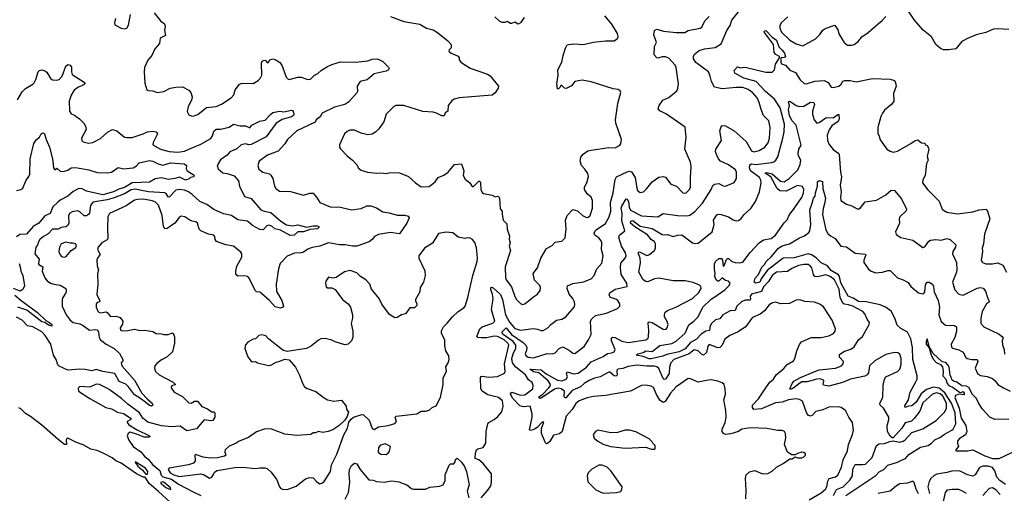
# Model space of a CAD drawing. Extents: x 1552033 to 1694788, y 811965 to 917215.
# Tile 416 of 632: x 1666143 to 1675173, y 837666 to 842014. Entities that reach past the tile are written whole.
import ezdxf

# ---------------------------------------------------------------- set-up
doc = ezdxf.new("R2010")
doc.units = 0

msp = doc.modelspace()

# ---------------------------------------------------------------- linework, layer by layer
at = {"layer": '0CON20XD'}
for points in [[(1667023.3, 842025), (1667011.2, 841985), (1667016.7, 841966.7), (1667075, 841935.8), (1667105, 841930.6), (1667125, 841936.7), (1667141.2, 841965), (1667158.3, 842061.7)], [(1667375, 842077.5), (1667433.6, 842003.6), (1667472.5, 841975), (1667476.7, 841955), (1667470, 841915), (1667481.7, 841868.3), (1667432.5, 841845), (1667424, 841795), (1667381.2, 841745), (1667355.8, 841684.2), (1667317.3, 841642.7), (1667288, 841575), (1667284, 841535), (1667291.7, 841431.7), (1667310.7, 841370.7), (1667323, 841363), (1667365, 841360), (1667403.6, 841346.4), (1667465, 841355.7), (1667524.5, 841385.5), (1667574.5, 841395.5)], [(1669545, 842042.5), (1669665, 841996.2), (1669812.3, 841972.3), (1669875, 841936.2), (1669935, 841920), (1669976.1, 841896.1), (1670069.3, 841819.3), (1670100, 841785), (1670100, 841755), (1670081.7, 841738.3), (1670080, 841725), (1670100, 841705), (1670165, 841677.5), (1670172.5, 841665), (1670172.5, 841645), (1670190, 841625), (1670275, 841568.8), (1670432.5, 841515), (1670457.7, 841497.7), (1670533.3, 841405), (1670530, 841385), (1670505, 841342.5), (1670475, 841320), (1670172.7, 841297.3), (1670126.4, 841283.6), (1670105, 841267.5), (1670072.5, 841225), (1670070, 841175), (1670045, 841160), (1670035, 841132.5), (1670015, 841132.5), (1669965, 841156.7), (1669936.4, 841163.6), (1669841.7, 841171.7), (1669665, 841226), (1669593.6, 841226.4), (1669575, 841217.5), (1669504.2, 841145.8), (1669482, 841075), (1669437.9, 841012.1), (1669410, 840985), (1669375, 840964.2), (1669335, 840955.8), (1669275, 840972.9), (1669215, 840999.2), (1669169.5, 841000.5), (1669145, 840988.8), (1669122, 840965), (1669076.7, 840865), (1669076.7, 840845), (1669085, 840827.5), (1669146.7, 840765), (1669195.7, 840725.7), (1669238.8, 840678.8), (1669248.8, 840655), (1669275, 840632.9), (1669333.6, 840613.6), (1669415, 840605.6), (1669455, 840609.4), (1669505, 840600.8), (1669545, 840612.2), (1669625, 840608.1), (1669710, 840575), (1669773.3, 840515), (1669825, 840480.8), (1669897.7, 840482.3), (1669954.2, 840525.8), (1669982.5, 840565), (1670033.4, 840586.6), (1670072.5, 840615), (1670130, 840685), (1670195, 840690), (1670217.5, 840625), (1670210, 840585), (1670229.5, 840549.5), (1670272.5, 840515), (1670293.6, 840483.6), (1670305, 840482.5), (1670355, 840532.5), (1670361.7, 840531.7), (1670370, 840515), (1670372, 840455), (1670385, 840427.5), (1670398.3, 840418.3), (1670475, 840403.3), (1670505, 840387.5), (1670525, 840392.5), (1670536.4, 840386.4), (1670542.5, 840375), (1670548.3, 840278.3), (1670567.5, 840255), (1670566.7, 840225), (1670576.2, 840175), (1670609.5, 840139.5), (1670615, 840090), (1670635.8, 840025.8), (1670632.3, 839997.7), (1670640, 839965), (1670633.1, 839935), (1670644.4, 839895), (1670596, 839745), (1670598.6, 839645), (1670605.8, 839625), (1670652.7, 839562.7), (1670683.6, 839473.6), (1670699.2, 839445), (1670735, 839408), (1670755, 839400), (1670775, 839404)], [(1670374.5, 837625.5), (1670436.7, 837695), (1670463.3, 837735), (1670471.2, 837765), (1670468.8, 837845), (1670395, 837940), (1670355, 837972.5), (1670320, 837985), (1670323.3, 838035), (1670333.3, 838065), (1670343.3, 838075), (1670393, 838087), (1670417.5, 838125), (1670422, 838235), (1670437.3, 838302.7), (1670446.7, 838315), (1670495, 838343.3), (1670528.6, 838371.4), (1670564.3, 838415), (1670576, 838465), (1670572, 838515), (1670535, 838545.8), (1670435, 838568.8), (1670385, 838603.8), (1670373.6, 838626.4), (1670370.5, 838729.5), (1670375, 838738.6), (1670385, 838741.5), (1670445, 838733.5), (1670525, 838736.9), (1670590, 838770), (1670596.2, 838783.8), (1670590.5, 838855), (1670629, 839025), (1670619.8, 839045), (1670587.6, 839075), (1670525, 839105.7), (1670495, 839108.3), (1670424.7, 839094.7), (1670375, 839092.5), (1670346.2, 839096.2), (1670335.7, 839105.7), (1670364.5, 839175), (1670383.1, 839195), (1670481.3, 839228.7), (1670499.2, 839245), (1670471, 839351), (1670484.3, 839455), (1670480.8, 839490.8), (1670463.6, 839536.4), (1670465, 839555.6), (1670475, 839559.5), (1670485, 839553.5), (1670552.4, 839492.4), (1670570.3, 839445), (1670598, 839305), (1670635, 839237.4), (1670685, 839179.2), (1670735.3, 839164.7), (1670855, 839178.7), (1670892.7, 839172.7), (1670925, 839160), (1670945, 839160), (1670986.7, 839185), (1671013.3, 839215), (1671065, 839256.2), (1671115, 839266.2), (1671153, 839287), (1671227.1, 839375), (1671234.3, 839395), (1671230.6, 839425), (1671216.9, 839455), (1671182.1, 839495), (1671163.6, 839545), (1671167.8, 839572.2), (1671215, 839592.7), (1671315, 839606.1), (1671385.3, 839634.7), (1671412.7, 839665), (1671435, 839726.2), (1671481.7, 839778.3), (1671493.1, 839845), (1671478.6, 839905), (1671481.4, 839965), (1671475, 839983.3), (1671455, 840010.6), (1671417.5, 840035), (1671411.9, 840055), (1671420, 840075), (1671431.4, 840085), (1671515, 840141.9), (1671549.4, 840205), (1671563.3, 840255), (1671560.6, 840335), (1671584.5, 840425), (1671602.9, 840547.1), (1671615, 840570.8), (1671713.4, 840616.6), (1671735, 840622.5), (1671755, 840618.6), (1671788.9, 840565), (1671805, 840448.8), (1671835, 840427.5), (1671865.5, 840434.5), (1671896.2, 840463.8), (1671942.5, 840525), (1672005, 840568.8), (1672045, 840573.3), (1672065, 840567.5), (1672113.8, 840503.8), (1672166, 840485), (1672225, 840424), (1672245, 840420), (1672256.7, 840425), (1672285, 840453.8), (1672294.4, 840475.6), (1672293.8, 840565), (1672301.5, 840665), (1672294.4, 840705), (1672243.5, 840825), (1672256.4, 840935), (1672245, 841028), (1672075.4, 841145.4), (1672015, 841176.2), (1671998.8, 841195), (1672007.5, 841225), (1672040, 841275), (1672095, 841299.2), (1672170.3, 841359.7), (1672179.1, 841380.9), (1672184.3, 841425), (1672164.3, 841575), (1672155.6, 841595), (1672095, 841662), (1672065, 841673.5), (1672036.5, 841673.5), (1671995, 841661.9), (1671985, 841664.3), (1671962.7, 841692.7), (1671963.8, 841766.2), (1671982.2, 841805), (1671960, 841875), (1671965, 841915.6), (1671987.9, 841927.9), (1672047.4, 841907.4), (1672165, 841895.6), (1672243.8, 841896.2), (1672274.4, 841915.6), (1672385, 841935.5), (1672398.5, 841945), (1672426.4, 842003.6), (1672465.4, 842044.6)], [(1670770, 842035), (1670737.5, 841985), (1670715, 841972.5), (1670685, 841992.5), (1670655, 841977.5), (1670645, 841977.5), (1670613, 841997), (1670591.7, 841988.3), (1670568.3, 841988.3), (1670545, 842000), (1670500.7, 842040.7)], [(1673135, 838243.8), (1673095, 838244), (1672995, 838262.5), (1672845, 838267.1), (1672765, 838254.2), (1672736.2, 838233.8), (1672665, 838210.8), (1672615, 838206.5), (1672597.5, 838215), (1672584.4, 838235), (1672584.4, 838255), (1672612.2, 838315), (1672621.9, 838365), (1672620.6, 838425), (1672601.4, 838525), (1672616, 838575), (1672613.8, 838625), (1672602.5, 838665), (1672585, 838680), (1672545.7, 838695.7), (1672485, 838707.1), (1672455.8, 838705.8), (1672365, 838685.6), (1672295, 838717.5), (1672275, 838720.8), (1672165, 838644.2), (1672113.1, 838585), (1672062.1, 838507.9), (1672045, 838498.6), (1672015, 838522.5), (1671982.6, 838572.6), (1671956, 838636), (1671935, 838649.4), (1671885, 838658.9), (1671845, 838655.6), (1671745, 838602.9), (1671515, 838562.5), (1671405, 838554.4), (1671347.6, 838542.4), (1671275, 838515.7), (1671245, 838491.1), (1671208.4, 838435), (1671153.6, 838375), (1671117.8, 838232.2), (1671095, 838213.3), (1671038.8, 838201.2), (1671005, 838142.9), (1670985, 838122.5), (1670975, 838120), (1670965, 838128), (1670927.4, 838215), (1670928.6, 838261.4), (1670950, 838320), (1670935, 838318.6), (1670889.5, 838270.5), (1670865, 838255.5), (1670835, 838243.6), (1670820, 838250), (1670843.3, 838365), (1670843.3, 838395), (1670825.9, 838465.9), (1670765, 838460.3), (1670730.2, 838470.2), (1670667.1, 838535), (1670643, 838575), (1670643.3, 838586.7), (1670655.3, 838594.7), (1670735, 838565.8), (1670775, 838568.9), (1670847.8, 838625), (1670853.1, 838655), (1670842.6, 838682.6), (1670809.2, 838709.2), (1670781.2, 838755), (1670694.8, 838824.8), (1670663.7, 838863.7), (1670656, 838905), (1670673.2, 838956.8), (1670694.1, 838995), (1670694.2, 839025), (1670669.7, 839059.7), (1670576.9, 839125), (1670563.8, 839145), (1670605, 839185.6), (1670655, 839122.6), (1670761.1, 839051.1), (1670786, 839025), (1670794.8, 839005), (1670792.5, 838977.5), (1670780.4, 838950.4), (1670785, 838932.2), (1670805, 838916.5), (1670855, 838909.2), (1670980.5, 838949.5), (1671025, 838947.7), (1671055, 838955.4), (1671091.4, 838995), (1671125, 839010.5), (1671185, 838976.9), (1671215, 838952.2), (1671235, 838950), (1671321.4, 839015), (1671360.8, 839075), (1671384.2, 839125), (1671376.9, 839245), (1671391.3, 839268.7), (1671425, 839297.8), (1671525, 839318.6), (1671625.9, 839364.1), (1671648, 839385), (1671645.6, 839405), (1671627.5, 839435), (1671615, 839445.6), (1671562, 839465), (1671548.8, 839485), (1671556.2, 839505), (1671605, 839539.1), (1671715.7, 839564.3), (1671710, 839595), (1671659.2, 839675), (1671652.2, 839737.8), (1671655, 839780), (1671694.7, 839825.3), (1671704.6, 839845.4), (1671698.9, 839875), (1671661.5, 839935), (1671639.2, 840015), (1671644.1, 840035.9), (1671694, 840075), (1671666.9, 840166.9), (1671669.8, 840235), (1671660.4, 840285), (1671665, 840302.5), (1671705, 840368), (1671715, 840366), (1671727.5, 840345), (1671733.5, 840293.5), (1671744.1, 840264.1), (1671845, 840212.4), (1671995, 840203.5), (1672045, 840233.3), (1672175.3, 840215.3), (1672265, 840214.6), (1672289.1, 840220.9), (1672335, 840254.4), (1672405, 840329.1), (1672484.7, 840455.3), (1672499.4, 840490.6), (1672515, 840505.4), (1672555, 840511.5), (1672595, 840487.9), (1672616.7, 840485), (1672695, 840518), (1672718.5, 840555), (1672717.5, 840615), (1672708.8, 840635), (1672645, 840680), (1672570, 840715), (1672551.2, 840735), (1672532.5, 840775), (1672524.2, 840805), (1672526, 840825), (1672578.8, 840905), (1672564.2, 840995), (1672580.8, 841039.2), (1672586.4, 841043.6), (1672615, 841040), (1672695, 840994.3), (1672805.7, 840895), (1672855, 840808.6), (1672875, 840802.2), (1672925, 840814.4), (1672976.9, 840845), (1673006.1, 840883.9), (1673019.3, 840925), (1673025.9, 841024.1), (1673014, 841084), (1672964.2, 841135), (1672942, 841188), (1672925.4, 841255), (1672907.1, 841295), (1672865, 841345.5), (1672825, 841374.4), (1672775, 841391.1), (1672715, 841392.2), (1672585, 841380), (1672515.8, 841395.8), (1672488.6, 841445), (1672476, 841496), (1672458.9, 841535), (1672345, 841620), (1672322.8, 841655), (1672321.6, 841675), (1672329.6, 841695), (1672375, 841730.3), (1672425, 841746.4), (1672522.2, 841757.8), (1672575, 841792.5), (1672629.4, 841915), (1672658.8, 841961.2), (1672675, 842008), (1672736, 842085)], [(1670775, 839404), (1670855, 839471.2), (1670893.3, 839495), (1670915, 839527.5), (1670918.8, 839555), (1670913.3, 839575), (1670864.2, 839624.2), (1670851.4, 839685), (1670890.8, 839735), (1670921.1, 839825), (1670975, 839912), (1671025, 839942.2), (1671055, 839970.8), (1671115, 839981.2), (1671145, 840010), (1671154.4, 840095), (1671149.2, 840175), (1671163.2, 840216.8), (1671215, 840272), (1671258.6, 840258.6), (1671305, 840215.8), (1671335, 840200.6), (1671355, 840197.1), (1671375.5, 840215), (1671395, 840282.5), (1671397.8, 840355), (1671385, 840383.8), (1671346.2, 840415), (1671322, 840455), (1671324.2, 840475), (1671344.4, 840515.6), (1671361.1, 840575), (1671355, 840601.2), (1671325, 840642), (1671294.3, 840674.3), (1671282, 840715), (1671289.7, 840750.3), (1671309.7, 840780.3), (1671355, 840809.2), (1671383.4, 840816.6), (1671545, 840839.2), (1671605, 840838.8), (1671645, 840860), (1671656.7, 840875), (1671662, 840915), (1671611.8, 841065), (1671607.9, 841095), (1671628.9, 841245), (1671656, 841345), (1671649.2, 841359.2), (1671631.7, 841371.7), (1671585, 841378), (1671384.2, 841444.2), (1671302.3, 841457.7), (1671233.9, 841446.1), (1671203, 841407), (1671155, 841382.5), (1671140, 841385), (1671115, 841410), (1671105, 841410), (1671100, 841395), (1671085, 841380), (1671075, 841380), (1671070, 841425), (1671082.5, 841505), (1671077.5, 841555), (1671115.8, 841625), (1671127.5, 841685), (1671147.3, 841752.7), (1671165, 841782.5), (1671175, 841786.7), (1671225, 841792.5), (1671315, 841787.5), (1671402.7, 841807.3), (1671515, 841821.1), (1671595, 841818.8), (1671625, 841842.5), (1671631.2, 841855), (1671625, 841886.7), (1671575, 841971.2), (1671508.7, 842048.7)], [(1673189, 842041), (1673125.2, 841985), (1673115, 841958.8), (1673115.6, 841935), (1673130.7, 841900.7), (1673205, 841827.2), (1673265, 841792.1), (1673325, 841774.4), (1673441.7, 841838.3), (1673482.7, 841877.3), (1673506.7, 841915), (1673525, 841931.2), (1673615, 841962.5), (1673646, 841925), (1673654.4, 841884.4), (1673705, 841803.8), (1673735, 841780), (1673775, 841780.8), (1673795, 841787.5), (1673832, 841815), (1673866.2, 841855), (1673925, 841896), (1674018.3, 841978.3), (1674053.3, 842005), (1674085.5, 842044.5)], [(1675215, 841922.5), (1675115, 841929.2), (1675075, 841925.8), (1675002.5, 841895), (1674915, 841874.4), (1674835, 841841.2), (1674785, 841813.3), (1674730, 841745), (1674665, 841736.9), (1674615, 841738.1), (1674588.3, 841748.3), (1674546.2, 841785), (1674503.8, 841855), (1674427.9, 841917.9), (1674348, 842008), (1674295, 842091.2)], [(1672848.5, 839261.5), (1672815, 839211.2), (1672795, 839192), (1672725, 839144), (1672654.5, 839115.5), (1672608.8, 839081.2), (1672584.4, 839025), (1672565, 839004.4), (1672545, 839000.9), (1672465, 839031.4), (1672452.8, 839017.2), (1672441.1, 838958.9), (1672415, 838934.6), (1672395, 838942.7), (1672365, 838973.3), (1672328, 838982), (1672282.8, 838947.2), (1672142.3, 838895), (1672113.7, 838865), (1672102.2, 838825), (1672099.1, 838765), (1672065, 838712.5), (1672055, 838710), (1672045, 838720), (1672005, 838810.8), (1671985, 838827.7), (1671965, 838834.6), (1671895, 838832), (1671805, 838841.8), (1671725, 838830.3), (1671675, 838811.6), (1671629.2, 838805), (1671619.7, 838795), (1671620.1, 838780.1), (1671622.3, 838755), (1671615, 838742.9), (1671595, 838744.1), (1671556.7, 838776.7), (1671545, 838778.1), (1671465.8, 838734.2), (1671415, 838722.8), (1671365, 838700.5), (1671319.7, 838675), (1671285, 838644.1), (1671211.2, 838608.8), (1671152.4, 838542.4), (1671142.9, 838542.9), (1671137.5, 838555), (1671138.4, 838605), (1671108, 838625), (1671082.1, 838632.1), (1671047.3, 838622.7), (1670925, 838540), (1670915, 838536.4), (1670903.1, 838545), (1670907.8, 838555), (1670937.7, 838572.3), (1670996.8, 838633.2), (1671009.2, 838650.8), (1671011.1, 838665), (1670989.5, 838699.5), (1670905, 838773.3), (1670855, 838781.8), (1670823.1, 838806.9), (1670925, 838801), (1670971.8, 838761.8), (1671075.9, 838704.1), (1671115, 838697.1), (1671156.4, 838715), (1671166.2, 838735), (1671157.1, 838765), (1671165, 838781.5), (1671223, 838763), (1671265, 838768.7), (1671341.8, 838825), (1671385, 838871.5), (1671495, 838922.2), (1671535, 838950.3), (1671575, 838955.3), (1671594.5, 838965), (1671603.1, 838985), (1671569.4, 839065), (1671571.5, 839088.5), (1671581.2, 839098.8), (1671605, 839096.4), (1671663.9, 839063.9), (1671725, 839051.9), (1671885, 839075.3), (1671903.9, 839086.1), (1671909.9, 839100.1), (1671914.1, 839165), (1671906.1, 839223.9), (1671907.5, 839235), (1671915, 839238.8), (1671945, 839234), (1672045, 839173.5), (1672068.7, 839171.3), (1672082.5, 839185), (1672090.8, 839215), (1672082.4, 839242.4), (1672056, 839285), (1672055.9, 839304.1), (1672062.4, 839327.6), (1672083.6, 839343.6), (1672160, 839375), (1672315, 839454.3), (1672370.6, 839509.4), (1672392, 839545), (1672390, 839565), (1672377.2, 839577.2), (1672321.1, 839601.1), (1672245, 839615.8), (1672135, 839616.3), (1672005, 839641.6), (1671965, 839636), (1671905, 839608.8), (1671885, 839611.5), (1671860.8, 839625), (1671822.5, 839695), (1671837.6, 839782.4), (1671834.1, 839825), (1671816.2, 839875), (1671825, 839882), (1671835, 839881), (1671895, 839849.1), (1671914, 839855), (1671965.7, 839895), (1671973.2, 839916.8), (1671974.4, 839955), (1671964.6, 839974.6), (1671935, 839995.3), (1671899.5, 840039.5), (1671785, 840111), (1671745.3, 840145), (1671749.3, 840165), (1671765, 840171.3), (1671835, 840119.1), (1671945, 840097.7), (1672035, 840042.8), (1672055, 840038.5), (1672085, 840042.5), (1672135, 840022.9), (1672175, 840036.7), (1672215, 840040), (1672315, 839966.7), (1672335, 839958.1), (1672365, 839963.3), (1672494.1, 840065.9), (1672513.3, 840135), (1672507.5, 840175), (1672536.4, 840223.6), (1672555, 840228.8), (1672575, 840225.8), (1672645, 840203.1), (1672685, 840177.5), (1672715, 840166.2), (1672735, 840171.2), (1672761.2, 840188.8), (1672788.8, 840225), (1672847.9, 840282.1), (1672891.2, 840345), (1672928, 840435), (1672942.5, 840515), (1672940.3, 840539.7), (1672928.2, 840565), (1672845.1, 840625), (1672836.5, 840653.5), (1672839.8, 840680.2), (1672855, 840691.7), (1672895, 840683.7), (1673037.8, 840702.2), (1673060.6, 840709.4), (1673077.1, 840722.9), (1673095.3, 840755), (1673143.1, 840925), (1673155.4, 840985.4), (1673156.2, 841055), (1673117.4, 841205), (1673064.7, 841285), (1672981.7, 841355), (1672896.5, 841446.5), (1672785, 841478.1), (1672702, 841522), (1672695, 841546.5), (1672725, 841580), (1672755, 841572.9), (1672785, 841578.2), (1672810, 841575), (1672985, 841532.3), (1673045, 841533.5), (1673064.4, 841555), (1673074.4, 841605.6), (1673111.9, 841665), (1673111.4, 841675), (1673077.5, 841695), (1673063.6, 841713.6), (1673057.4, 841787.4), (1672975, 841896.7), (1672971.7, 841908.3), (1672985, 841913.8), (1673044, 841854), (1673085, 841825.9), (1673105.7, 841765), (1673136.7, 841735), (1673156.5, 841705), (1673165, 841673.8), (1673155, 841667.1), (1673123.3, 841665), (1673122.6, 841625), (1673128.2, 841608.2), (1673166.6, 841596.6), (1673205, 841550.9), (1673257.7, 841527.7), (1673302.2, 841462.2), (1673338.8, 841428.8), (1673360, 841425), (1673435, 841448.1), (1673520, 841455), (1673557.5, 841437.5), (1673585.3, 841395.3), (1673605, 841390.4), (1673655, 841402.3), (1673677.8, 841422.2), (1673692, 841448), (1673710, 841455), (1673760, 841455), (1673815, 841444.2), (1673965, 841473.2), (1674127.2, 841467.2), (1674165, 841456), (1674175.6, 841435.6), (1674180, 841405), (1674158, 841335), (1674158.8, 841265), (1674141.2, 841238.8), (1674075.6, 841184.4), (1674056, 841155), (1674041.2, 841125), (1674013.3, 841025), (1674011.7, 840971.7), (1674026.7, 840945), (1674035, 840910), (1674095, 840826.7), (1674125, 840806.7), (1674155, 840796.7), (1674194.2, 840805.8), (1674315, 840876), (1674355, 840905.7), (1674380, 840910), (1674415, 840882.5), (1674445, 840880), (1674450, 840865), (1674465, 840857.5), (1674477.7, 840837.7), (1674480, 840825), (1674466.4, 840756.4), (1674473.3, 840725), (1674458, 840695), (1674448, 840585), (1674425, 840542.5), (1674424.1, 840515.9), (1674470.5, 840450.5), (1674575, 840348.8), (1674604.2, 840275), (1674614.3, 840264.3), (1674645, 840247.5), (1674745, 840232.5), (1674885, 840250), (1674942.3, 840267.7), (1675005, 840273.8), (1675016.1, 840266.1), (1675038.8, 840185), (1674990, 840045), (1674983.1, 839955), (1674968.6, 839915), (1674974.3, 839885), (1674961.2, 839805), (1674974.2, 839784.2), (1675002.1, 839772.1), (1675065, 839771.1), (1675115, 839780.8), (1675159.1, 839759.1), (1675192.5, 839695)], [(1666122.8, 841277.3), (1666165, 841350.6), (1666195, 841381.4), (1666265, 841422.5), (1666276, 841435), (1666292, 841465), (1666312, 841535), (1666325, 841548), (1666345, 841552), (1666372.5, 841545), (1666390.7, 841530.7), (1666425, 841473.3), (1666445, 841461.2), (1666485, 841458.8), (1666505, 841466), (1666532.5, 841495), (1666565, 841587.5), (1666585, 841602.5), (1666605, 841597.5), (1666617.5, 841577.5), (1666617.5, 841535), (1666625, 841511.2), (1666742.5, 841435), (1666727.5, 841415), (1666675, 841390), (1666644.3, 841365.7), (1666615, 841321.2), (1666596.8, 841265), (1666598.9, 841175), (1666615, 841149.2), (1666647, 841137), (1666692.7, 841102.7), (1666730, 841065), (1666747.7, 841037.7), (1666753.3, 841005), (1666711.2, 840925), (1666713.3, 840905), (1666725, 840894), (1666775, 840880), (1666815, 840887.5), (1666885.5, 840924.5), (1666948.3, 840981.7), (1666995, 841005.8), (1667035, 840992.9), (1667105, 840936.2), (1667125, 840932.5), (1667175, 840932.9), (1667275.3, 840964.7), (1667315, 840983.6), (1667359.7, 840989.7), (1667394.4, 840984.4), (1667405.6, 840965.6), (1667365.9, 840885.9), (1667365.8, 840865), (1667435, 840824.3), (1667514.6, 840804.6), (1667595, 840799.1), (1667655, 840808.2), (1667716, 840834)], [(1667574.5, 841395.5), (1667635, 841398), (1667695, 841366.2), (1667713.8, 841345), (1667723.9, 841306.1), (1667720.8, 841285), (1667689.2, 841215), (1667679.5, 841169.5), (1667695, 841140), (1667715, 841130), (1667735, 841128.8), (1667776.7, 841145), (1667855, 841207.1), (1667945, 841217.5), (1667992.7, 841237.3), (1668083.8, 841295), (1668105.6, 841324.4), (1668118.8, 841371.2), (1668157.9, 841422.1), (1668185, 841430.5), (1668285, 841429.4), (1668329.2, 841455), (1668348.1, 841475), (1668362.9, 841505), (1668361.2, 841615), (1668368.3, 841631.7), (1668385, 841641.2), (1668398.3, 841638.3), (1668415, 841617.5), (1668425, 841622.5), (1668437.5, 841645), (1668465, 841653.8), (1668485, 841648.8), (1668525, 841623.3), (1668546, 841595), (1668586.7, 841485), (1668605, 841466.7), (1668615, 841463.3), (1668695, 841486.2), (1668725, 841487.5), (1668776.4, 841466.4), (1668795, 841463.3), (1668810.7, 841469.3), (1668845.7, 841504.3), (1668878.7, 841521.3), (1668910.2, 841549.8), (1668965, 841585.6), (1669006.2, 841603.8), (1669085.7, 841625.7), (1669225, 841623.1), (1669335, 841634.6), (1669375, 841650.3), (1669425, 841653.1), (1669475, 841630.6), (1669527, 841577), (1669531.4, 841565), (1669526.3, 841553.7), (1669505, 841540), (1669395, 841515.8), (1669329.7, 841460.3), (1669264.2, 841445), (1669236.7, 841403.3), (1669241.4, 841355), (1669237.1, 841345), (1669160.8, 841259.2), (1669125, 841234.6), (1669028.9, 841211.1), (1668916.2, 841155), (1668898.1, 841121.9), (1668863.3, 841095), (1668851.7, 841071.7), (1668685.5, 840994.5), (1668598, 840915), (1668576, 840875), (1668513.1, 840806.9), (1668415, 840770), (1668340, 840715), (1668326.2, 840675), (1668335, 840642.5), (1668373.9, 840613.9), (1668435, 840597.5), (1668445, 840587.5), (1668466.2, 840555), (1668480, 840485), (1668493.3, 840465), (1668525, 840441.2), (1668626.1, 840436.1), (1668745, 840402), (1668805, 840420), (1668835, 840422.5), (1668866.7, 840385), (1668896.7, 840335), (1668990, 840295), (1669085, 840294.3), (1669185, 840267.1), (1669275, 840280), (1669325.9, 840304.1), (1669365, 840306), (1669415, 840288), (1669475, 840248.8), (1669531.7, 840241.7), (1669605, 840220.8), (1669675, 840220.8), (1669705, 840210), (1669713.8, 840195), (1669692.5, 840145), (1669625, 840047.5), (1669545, 840061.2), (1669435, 840042.2), (1669398, 840025), (1669376.2, 839995), (1669348.8, 839975), (1669235, 839933.8), (1669195, 839933.3), (1669127.6, 839947.6), (1669075, 839947.4), (1668975, 839964.5), (1668895, 839935.5), (1668825, 839923.3), (1668785, 839907.1), (1668745, 839879.2), (1668725, 839872.9), (1668665, 839870.8), (1668596.8, 839843.2), (1668532.8, 839777.2), (1668516.7, 839726.7), (1668495.4, 839585), (1668498.2, 839518.2), (1668546.9, 839435), (1668563.3, 839385), (1668557.5, 839375), (1668535, 839366), (1668485, 839377.1), (1668435.5, 839435.5), (1668361.1, 839501.1), (1668345, 839512.9), (1668315, 839516.7), (1668305, 839524.4), (1668245.4, 839645.4), (1668235, 839656), (1668203, 839663), (1668145, 839660.6), (1668125, 839673.8), (1668124.3, 839704.3), (1668135, 839750), (1668180, 839835), (1668181.2, 839865), (1668171.2, 839881.2), (1668105, 839934), (1668035, 839946.2), (1667946.9, 839976.9), (1667937.1, 839995), (1667933.3, 840023.3), (1667922.5, 840035), (1667875, 840046.2), (1667804.2, 840074.2), (1667789.7, 840089.7), (1667774, 840145), (1667757.9, 840157.9), (1667725, 840165.8), (1667705, 840172.5), (1667656.7, 840205), (1667625, 840210), (1667605, 840198.1), (1667564.6, 840145.4), (1667495, 840097.1), (1667475, 840092.9), (1667461.5, 840115), (1667449.7, 840215), (1667415, 840310.6), (1667387.2, 840337.2), (1667361.2, 840351.2), (1667275.2, 840365.2), (1667225, 840364.7), (1667195, 840356.2), (1667120.6, 840305), (1666966.5, 840233.5), (1666952.5, 840205), (1666948.1, 840105), (1666952, 840005), (1666945, 839992.7), (1666895.7, 839965), (1666864, 839925), (1666856, 839905), (1666879.2, 839865), (1666879.2, 839855), (1666855.8, 839824.2), (1666850, 839805), (1666854.1, 839754.1), (1666865.7, 839715), (1666855.7, 839684.3), (1666859.4, 839585), (1666851.2, 839491.2), (1666877.3, 839432.7), (1666876.2, 839425), (1666855, 839419.2), (1666843.5, 839405), (1666844.6, 839375), (1666859.1, 839339.1), (1666867.7, 839327.7), (1666885, 839321.8), (1666935, 839332.2), (1666946.2, 839326.2), (1666975, 839288.6), (1667025, 839292), (1667065, 839280), (1667090, 839245), (1667085, 839217.5), (1667066.2, 839185), (1667066.7, 839165), (1667085, 839158.6), (1667135, 839160), (1667195, 839172.5), (1667241.2, 839161.2), (1667292.3, 839162.3), (1667365, 839150), (1667395, 839134), (1667445, 839131.2), (1667466.1, 839123.9), (1667505, 839123.8), (1667535, 839137.5), (1667550, 839135), (1667562.1, 839102.1), (1667564.4, 839045), (1667543.7, 838966.3), (1667495, 838918), (1667445, 838892), (1667401.7, 838858.3), (1667383.2, 838836.8), (1667378.6, 838815), (1667390, 838785), (1667421.5, 838755), (1667550, 838685), (1667572.5, 838665), (1667559.3, 838659.3), (1667542.5, 838655), (1667532.5, 838645), (1667532.5, 838635), (1667560, 838595), (1667637.5, 838555), (1667695, 838495.8), (1667715, 838493.3), (1667747.9, 838512.1), (1667775, 838512.9), (1667813.3, 838463.3), (1667865, 838442.5), (1667905, 838414), (1667925, 838413.3), (1667934, 838404), (1667933.3, 838365), (1667915, 838335.7), (1667895, 838330), (1667835, 838340), (1667765, 838259.4), (1667675, 838240.6), (1667615, 838281.4), (1667535, 838276.5), (1667445, 838285.6), (1667319.6, 838319.6), (1667273.8, 838355), (1667241.2, 838405), (1667135, 838485.5), (1667077.6, 838537.6), (1666965, 838620), (1666935, 838635.5), (1666875, 838663.5), (1666845, 838666.5), (1666785, 838640), (1666693.4, 838646.6), (1666678.8, 838631.2), (1666683.1, 838605), (1666785, 838536.1), (1666933, 838453), (1666985, 838440.5), (1667041.5, 838411.5), (1667095, 838397.4), (1667147.5, 838365), (1667162.5, 838355), (1667162.5, 838345), (1667127.5, 838325), (1667128.8, 838315), (1667145.6, 838295.6), (1667220, 838250), (1667333.3, 838195), (1667337.5, 838185), (1667328.6, 838181.4), (1667285, 838180), (1667225, 838206), (1667155, 838226), (1667136.7, 838215), (1667130, 838195), (1667143.6, 838153.6), (1667185, 838095.6), (1667255, 838045.6), (1667287.1, 838007.1), (1667320.8, 837980.8), (1667359.9, 837929.9), (1667427.6, 837875), (1667441.7, 837831.7), (1667455, 837816.5), (1667535, 837794.7), (1667600.7, 837750.7), (1667735, 837678.2), (1667805, 837645.9)], [(1673285, 838668.9), (1673235, 838627.3), (1673209.7, 838619.7), (1673204.6, 838625), (1673226.8, 838675), (1673243.8, 838695), (1673305, 838728.8), (1673434.8, 838785.2), (1673475, 838799.7), (1673626.2, 838815), (1673679.1, 838835), (1673695.4, 838855), (1673698.2, 838875), (1673661.1, 838915), (1673660.9, 838939.1), (1673700.8, 838969.2), (1673765, 838988.5), (1673795, 839010), (1673835, 839075.5), (1673873.4, 839106.6), (1673934.4, 839215), (1673935.6, 839235.6), (1673914.5, 839264.5), (1673892.5, 839315), (1673875, 839334.4), (1673783.6, 839383.6), (1673745, 839397.2), (1673705, 839401.8), (1673691.5, 839411.5), (1673666.6, 839465), (1673659.6, 839539.6), (1673616.6, 839626.6), (1673576.9, 839655), (1673535, 839670.4), (1673463.3, 839653.3), (1673435, 839656.4), (1673423.5, 839675), (1673406.8, 839736.8), (1673392.9, 839755), (1673375, 839765.4), (1673335, 839767.1), (1673286.1, 839756.1), (1673225, 839730), (1673185, 839703.1), (1673085, 839696.7), (1673045, 839665.8), (1673009.5, 839610.5), (1672965, 839560.7), (1672945, 839517.6), (1672855.9, 839494.1), (1672842.6, 839475), (1672845.3, 839445), (1672840.9, 839439.1), (1672795, 839440), (1672762.9, 839425), (1672719.2, 839385), (1672706.1, 839343.9), (1672658, 839342), (1672592, 839305), (1672565, 839266.9), (1672525, 839258), (1672486.4, 839225), (1672475.6, 839205), (1672467.9, 839162.1), (1672435.8, 839155.8), (1672392.7, 839127.3), (1672349, 839081), (1672295, 839051.1), (1672245, 838993.5), (1672190.8, 838965), (1672078.3, 838941.7), (1672042.5, 838925), (1671935, 838899.3), (1671915, 838900), (1671861.4, 838921.4), (1671796.2, 838935), (1671811.2, 838945), (1671861.2, 838958.8), (1671885, 838973.8), (1671945, 838969.1), (1672015, 839021.8), (1672125, 839042.2), (1672165, 839063.6), (1672246.3, 839135), (1672278.5, 839211.5), (1672327.2, 839245), (1672365, 839287.3), (1672406.8, 839375), (1672485, 839448.2), (1672510.5, 839465), (1672610.8, 839535), (1672648.8, 839575), (1672657.9, 839595), (1672645, 839614.4), (1672615, 839621.1), (1672585, 839643.8), (1672555, 839612), (1672545, 839612.6), (1672531.2, 839625), (1672519.3, 839655), (1672521.9, 839685), (1672514.7, 839725), (1672516.7, 839773.3), (1672525.5, 839795), (1672555, 839821.9), (1672580.4, 839820.4), (1672589.3, 839805), (1672595, 839750), (1672605, 839756.7), (1672625, 839813.3), (1672635, 839822.5), (1672645, 839822.5), (1672675.4, 839795.4), (1672705, 839783.9), (1672745, 839780.8), (1672775, 839789.4), (1672843.5, 839876.5), (1672925, 839964.4), (1672965, 839992.7), (1673035, 840005.7), (1673074, 840035), (1673155, 840150), (1673183, 840177), (1673203.4, 840226.6), (1673240, 840270), (1673291.5, 840348.5), (1673315, 840382), (1673332.2, 840425), (1673335.6, 840455), (1673322.4, 840482.4), (1673275, 840491.3), (1673171.5, 840438.5), (1673115, 840444.1), (1673088.8, 840465), (1673031.1, 840571.1), (1672980.6, 840605), (1672995, 840609.6), (1673045, 840599.2), (1673121.7, 840531.7), (1673155, 840524.8), (1673199.4, 840555), (1673278.2, 840635), (1673302, 840685), (1673306.7, 840725), (1673284.3, 840765), (1673281.4, 840785), (1673290, 840825), (1673308.6, 840861.4), (1673308.1, 840875), (1673264.7, 841045), (1673225, 841087.5), (1673201.6, 841135), (1673194, 841186), (1673201.8, 841225), (1673193.4, 841256.6), (1673195.7, 841264.3), (1673205, 841265.5), (1673265, 841224.8), (1673295, 841215.8), (1673335, 841221), (1673395, 841255.7), (1673427.5, 841255), (1673432.6, 841235), (1673414.2, 841175), (1673414.1, 841145), (1673428.8, 841095), (1673455, 841064.6), (1673475, 841069.1), (1673535, 841112.5), (1673555, 841117.3), (1673605, 841113.8), (1673645, 841144.3), (1673655, 841143.8), (1673657.5, 841105), (1673649.7, 841080.3), (1673590.7, 841039.3), (1673566.1, 841003.9), (1673548.1, 840955), (1673550.3, 840905), (1673567.1, 840867.1), (1673605, 840823.3), (1673655, 840786), (1673658.1, 840775), (1673669.4, 840615), (1673681.3, 840571.3), (1673666.2, 840495), (1673676.7, 840435), (1673670, 840385), (1673672.5, 840355), (1673725, 840320), (1673773.9, 840303.9), (1673825, 840277.5), (1673838.3, 840278.3), (1673853, 840287), (1673897.3, 840342.7), (1674001.7, 840358.3), (1674085.4, 840404.6), (1674135, 840448.6), (1674165.8, 840445.8), (1674230.7, 840370.7), (1674275.9, 840274.1), (1674271.7, 840258.3), (1674215.8, 840205), (1674210, 840185), (1674210.8, 840145), (1674176, 840065), (1674181.2, 840041.2), (1674225, 840013.8), (1674335, 839988.8), (1674425, 839923.3), (1674445, 839930), (1674479.8, 839980.2), (1674495, 839991.1), (1674545, 839995.4), (1674595, 839988.8), (1674645, 840003.8), (1674675, 839994.5), (1674727.6, 839947.6), (1674724.4, 839925), (1674701.1, 839885), (1674699.4, 839865), (1674735.4, 839785.4), (1674738.5, 839718.5), (1674734.4, 839695), (1674696.7, 839605), (1674720, 839535), (1674755, 839495.7), (1674795, 839483.5), (1674925, 839547.8), (1674955, 839555.6), (1674979.1, 839549.1), (1675001.3, 839521.3), (1675020.9, 839455), (1675036.9, 839425), (1675010.6, 839405), (1674968.8, 839335), (1674956.8, 839275), (1674958.1, 839225), (1674985, 839195.7), (1675125, 839127.1), (1675160.2, 839100.2), (1675163.5, 839095), (1675154, 839065), (1675156.2, 839025), (1675171.8, 838985), (1675174.6, 838944.6)], [(1667716, 840834), (1667805, 840870.9), (1667895, 840924.4), (1667912.4, 840947.6), (1667925, 840991.4), (1667945, 841007.8), (1667985, 841007.5), (1668065, 841027.5), (1668105, 841055.6), (1668165, 841040), (1668215, 841040), (1668255, 841022.5), (1668272, 841045), (1668345, 841083.1), (1668395, 841091.1), (1668443.1, 841145), (1668465, 841160.6), (1668525, 841173.1), (1668565, 841168.8), (1668635, 841182), (1668645, 841181.2), (1668654, 841165), (1668658, 841145), (1668653.8, 841135), (1668635, 841121.9), (1668551.8, 841098.2), (1668495.9, 841064.1), (1668405, 840938.5), (1668265, 840868.3), (1668245, 840865.5), (1668215, 840873.7), (1668175, 840866.4), (1668135, 840829.6), (1668070.4, 840799.6), (1668045, 840770.5), (1667985, 840726.8), (1667954.6, 840675), (1667964.1, 840644.1), (1668005, 840607.7), (1668045, 840602.1), (1668110.7, 840580.7), (1668149.4, 840535), (1668158.5, 840485), (1668205, 840390.8), (1668265, 840373.3), (1668355, 840268.7), (1668384, 840255), (1668445, 840244.8), (1668538.2, 840165), (1668590.6, 840130.6), (1668645, 840122.3), (1668695, 840130.6), (1668775, 840109.2), (1668835, 840122), (1668872.3, 840122.3), (1668886.5, 840116.5), (1668885.6, 840105), (1668875, 840092.9), (1668805, 840088.1), (1668745.5, 840065.5), (1668694.2, 840065.8), (1668659.4, 840035), (1668625, 840034), (1668535, 840081.7), (1668483.9, 840093.9), (1668455, 840116.9), (1668425, 840127.5), (1668408.3, 840121.7), (1668375, 840084.2), (1668345, 840087.5), (1668278.9, 840125), (1668231.2, 840165), (1668145, 840176), (1668085, 840217.8), (1668012.4, 840232.4), (1667922.6, 840272.6), (1667858, 840318), (1667795, 840343.5), (1667725, 840410), (1667690.8, 840435), (1667655, 840449.6), (1667605, 840455.4), (1667575, 840450), (1667515, 840384.3), (1667505, 840388.5), (1667487.5, 840417.5), (1667475, 840424.8), (1667325, 840432.3), (1667245, 840449), (1667205, 840457.8), (1667165, 840452), (1667103.9, 840416.1), (1667010.5, 840379.5), (1666945, 840360.2), (1666815, 840339.1), (1666793.3, 840306.7), (1666782.7, 840237.3), (1666775, 840224.3), (1666755, 840214.4), (1666735, 840211.9), (1666695, 840248.9), (1666675, 840259.4), (1666625, 840251.4), (1666602.8, 840237.2), (1666590, 840215), (1666594.7, 840145), (1666584.6, 840125), (1666565, 840112.3), (1666523.8, 840106.2), (1666495, 840090.4), (1666445, 840091.5), (1666405, 840046.9), (1666360.6, 840025), (1666328.6, 839995), (1666314.4, 839975), (1666307.3, 839945), (1666291.8, 839925), (1666283.1, 839865), (1666322.2, 839815), (1666315.7, 839775.7), (1666319.2, 839765), (1666355.5, 839745), (1666348.5, 839705), (1666375, 839643.3), (1666396.4, 839616.4), (1666425.4, 839595.4), (1666455, 839585.4), (1666515, 839577.7), (1666565.4, 839545.4), (1666569.6, 839525), (1666565.4, 839505), (1666538.1, 839465), (1666531.4, 839445), (1666531.4, 839385), (1666570, 839305), (1666607.5, 839255), (1666635, 839235.6), (1666695, 839221.5), (1666725, 839207.7), (1666782.4, 839162.4), (1666835, 839170.4), (1666855.3, 839165.3), (1666867.1, 839145), (1666871.5, 839095), (1666885, 839075.5), (1666935, 839034.7), (1667009.4, 838995), (1667058.6, 838948.6), (1667090, 838895), (1667088.3, 838881.7), (1667074.3, 838865), (1667081.1, 838835), (1667195.6, 838705), (1667262.3, 838585), (1667312.3, 838532.3), (1667358.2, 838495), (1667363.8, 838475), (1667353.2, 838466.8), (1667335, 838472.9), (1667300.7, 838499.3), (1667243.5, 838543.5), (1667195, 838570.7), (1667140, 838645), (1667116.7, 838666.7), (1667055, 838691.3), (1667015, 838765.6), (1666905, 838783.1), (1666845, 838802.5), (1666805, 838789.1), (1666745, 838803.3), (1666695, 838805.5), (1666585, 838796.7), (1666505, 838833.3), (1666492.2, 838845), (1666478.5, 838895), (1666453.6, 838935), (1666429.1, 839035), (1666376.2, 839115), (1666345, 839146.9), (1666265, 839193.1), (1666215, 839202), (1666165, 839254.4), (1666115, 839284.4)], [(1666114.3, 840445.7), (1666155, 840455.8), (1666172.4, 840467.6), (1666200.5, 840535), (1666226.8, 840573.2), (1666237.5, 840595), (1666239.6, 840735), (1666272.7, 840877.3), (1666296.1, 840913.9), (1666325, 840936.7), (1666340.8, 840965), (1666355, 840974), (1666365, 840973.3), (1666371.2, 840965), (1666385, 840912.5), (1666418, 840845), (1666445.5, 840735.5), (1666452.4, 840652.4), (1666465, 840636.2), (1666485, 840650), (1666515, 840624.4), (1666545, 840621.1), (1666585, 840632.9), (1666616.2, 840653.8), (1666655, 840657.9), (1666775.9, 840635.9), (1666855, 840612.5), (1666945, 840606.8), (1666984, 840615), (1667045, 840655.8), (1667095, 840645.8), (1667185, 840653.8), (1667215, 840671.2), (1667239.1, 840700.9), (1667335, 840720), (1667364.5, 840715.5), (1667411.9, 840691.9), (1667455, 840678.7), (1667525, 840698.8), (1667651.7, 840691.7), (1667672.5, 840675), (1667670, 840645), (1667678, 840625), (1667735, 840592), (1667742, 840585), (1667739.5, 840570.5), (1667710, 840565), (1667697, 840553), (1667665, 840542), (1667608.8, 840568.8), (1667565, 840554.8), (1667505, 840547.9), (1667445, 840562.2), (1667385, 840551.9), (1667335, 840521.8), (1667175, 840515.7), (1667105, 840474.6), (1667052.1, 840457.9), (1667005, 840433), (1666905, 840404.7), (1666755, 840438.5), (1666715, 840461.6), (1666685, 840462.9), (1666633.7, 840436.3), (1666585.5, 840394.4), (1666519.3, 840360.7), (1666495, 840341.6), (1666448.1, 840295), (1666423.8, 840236.2), (1666375, 840214.7), (1666320, 840145), (1666265.6, 840114.4), (1666205.6, 840044.4), (1666145, 840040.8), (1666115, 840020)], [(1673720.4, 837645), (1673755, 837671.5), (1673995, 837828.2), (1674025.9, 837864.1), (1674066.7, 837883.3), (1674104.2, 837925.8), (1674195, 837950.6), (1674225, 837967.8), (1674265.6, 837984.4), (1674298.2, 838021.8), (1674405, 838090.3), (1674475, 838104.2), (1674505.4, 838125), (1674535, 838157.7), (1674587.9, 838182.1), (1674625, 838209.3), (1674693.3, 838245), (1674705.4, 838255), (1674728.8, 838305), (1674721.9, 838405), (1674688.2, 838495), (1674627.3, 838587.3), (1674575, 838632), (1674525, 838639.5), (1674459.9, 838620.1), (1674412, 838578), (1674365, 838501.8), (1674325, 838469.1), (1674293, 838467), (1674264.5, 838454.5), (1674260.3, 838469.7), (1674294.7, 838525.3), (1674308.5, 838595), (1674361.8, 838688.2), (1674374.5, 838715), (1674375.4, 838744.6), (1674334.5, 838894.5), (1674330.8, 839005), (1674314.8, 839084.8), (1674285, 839145.6), (1674225, 839178.6), (1674191, 839211), (1674170, 839275), (1674135, 839336.6), (1674083.9, 839375), (1674035, 839396), (1673905, 839424.2), (1673835, 839425.8), (1673787.1, 839457.1), (1673740.9, 839475), (1673675, 839597.5), (1673662.4, 839655), (1673652.7, 839672.7), (1673585, 839712.8), (1673553, 839753), (1673495, 839780.3), (1673446.8, 839826.8), (1673405, 839856.7), (1673375, 839864.8), (1673245, 839828.2), (1673145, 839824.7), (1672998.2, 839711.8), (1672942.7, 839635), (1672930, 839605), (1672895, 839594.7), (1672879.2, 839605), (1672888.2, 839641.8), (1672918, 839675), (1672948.5, 839741.5), (1672972.5, 839765), (1672988.8, 839795), (1673034.6, 839835.4), (1673101.8, 839915), (1673135, 839939.2), (1673202.6, 839957.4), (1673295, 840010.4), (1673341.7, 840028.3), (1673381.2, 840058.8), (1673389.1, 840075), (1673397.6, 840132.4), (1673390.8, 840269.2), (1673410.6, 840329.4), (1673423.5, 840375), (1673438.2, 840395), (1673440, 840425), (1673460, 840485), (1673460.8, 840525), (1673475, 840536.7), (1673505, 840527.5), (1673510, 840465), (1673532.5, 840375), (1673525, 840323.3), (1673510.5, 840279.5), (1673504.6, 840225), (1673536, 840086), (1673555, 840050.9), (1673579.2, 840029.1), (1673621.9, 840005), (1673675, 839934.6), (1673725, 839928.1), (1673805, 839869.5), (1673900, 839860), (1673903.3, 839855), (1673884.4, 839805), (1673883.6, 839785), (1673928.2, 839725), (1673953.1, 839705), (1673995, 839691.5), (1674055, 839695.4), (1674105, 839712.2), (1674125, 839710.6), (1674195, 839644.5), (1674245, 839627.1), (1674291.5, 839601.5), (1674314.4, 839565), (1674385.4, 839505.4), (1674425, 839497.8), (1674435, 839501.4), (1674442.9, 839515), (1674451.5, 839578.5), (1674464.4, 839605), (1674485, 839605.8), (1674514.6, 839585), (1674523.1, 839565), (1674529.7, 839515), (1674567.9, 839435), (1674579.6, 839375), (1674571.9, 839305), (1674595, 839244.2), (1674635, 839209.5), (1674715, 839207.5), (1674735.8, 839195), (1674733.3, 839155), (1674718.5, 839095), (1674684.7, 839035), (1674687.9, 839007.9), (1674698.2, 838998.2), (1674755, 838983.3), (1674788.8, 838965), (1674805, 838947.5), (1674816.2, 838915), (1674831.2, 838905), (1674874.3, 838895.7), (1674925.5, 838895.5), (1674929.4, 838875), (1674906.9, 838815), (1674928.6, 838765), (1674955, 838746.9), (1675015, 838738.6), (1675065, 838721.4), (1675089.4, 838699.4), (1675115, 838663.8), (1675166.2, 838635), (1675226, 838605)], [(1668561.2, 837701.2), (1668605, 837703.1), (1668679.3, 837730.7), (1668765, 837797.5), (1668792.6, 837807.4), (1668815, 837812.2), (1668835, 837808.1), (1668865, 837774), (1668895, 837754), (1668915, 837759.2), (1668936, 837775), (1668995, 837866), (1669002.6, 837927.4), (1669053.1, 838025), (1669116, 838204), (1669150, 838265), (1669162.3, 838317.7), (1669182.3, 838347.7), (1669205, 838363.8), (1669280.3, 838389.7), (1669295, 838388), (1669348.3, 838338.3), (1669375, 838260), (1669395, 838252.5), (1669433, 838277), (1669521.7, 838288.3), (1669582.4, 838307.6), (1669598.1, 838325), (1669586.7, 838365), (1669596, 838374), (1669785, 838394.2), (1669825, 838418.8), (1669865, 838421.2), (1669899.5, 838430.5), (1669927.5, 838455), (1669961.2, 838468.8), (1670002, 838545), (1670025.7, 838665.7), (1670026, 838725), (1670057.5, 838785), (1670052.7, 838827.3), (1670073.5, 838865), (1670081.5, 838895), (1670077.4, 838927.4), (1670051.4, 838975), (1670040.7, 839020.7), (1670042.9, 839075), (1670012.6, 839132.6), (1670012.4, 839157.6), (1670029.2, 839195), (1670065, 839227.5), (1670112.5, 839285), (1670164.5, 839335.5), (1670215, 839368), (1670228.1, 839385), (1670253.5, 839465), (1670300, 839665), (1670339.6, 839795), (1670342.4, 839827.6), (1670331.4, 839918.6), (1670317.5, 839967.5), (1670295, 839996), (1670275, 840009.2), (1670248.3, 840011.7), (1670225, 840004), (1670165, 840016.2), (1670115, 840057.5), (1670055, 840062.9), (1669985, 840050), (1669928.3, 839961.7), (1669856.2, 839915), (1669803.3, 839845), (1669804.2, 839824.2), (1669858.8, 839708.8), (1669862.5, 839665), (1669846.6, 839603.4), (1669815.8, 839555), (1669812, 839515), (1669771.9, 839445), (1669771.8, 839431.8), (1669785.7, 839405), (1669785, 839390), (1669765, 839368.6), (1669722.3, 839367.7), (1669681.2, 839315), (1669644.5, 839305.5), (1669605, 839278.8), (1669585, 839277.5), (1669536.1, 839306.1), (1669465, 839403.3), (1669441.2, 839455), (1669369.3, 839539.3), (1669353.8, 839585), (1669316.9, 839626.9), (1669267.5, 839655), (1669235, 839688.8), (1669175, 839711.2), (1669122.1, 839697.9), (1669045, 839646.7), (1669015, 839641.2), (1668975, 839648.8), (1668950, 839615), (1668946.7, 839595), (1668955, 839562.5), (1668965, 839553.3), (1669005, 839551.2), (1669035, 839536.7), (1669105, 839446.7), (1669154.2, 839404.2), (1669176.7, 839375), (1669196.2, 839305), (1669196.2, 839275), (1669183.8, 839225), (1669198.8, 839155), (1669198, 839095), (1669186.2, 839065), (1669155.9, 839034.1), (1669125, 839030), (1669035.9, 839055.9), (1669005, 839072), (1668946.1, 839086.1), (1668905, 839083.3), (1668885, 839073.3), (1668820.5, 839019.5), (1668775, 838996.2), (1668595, 838966.7), (1668555, 838978.8), (1668423.8, 839085), (1668400.5, 839110.5), (1668365, 839122), (1668335, 839116.2), (1668305, 839083.8), (1668285, 839080), (1668235, 839052.5), (1668215, 839030), (1668206.7, 838995), (1668235, 838917.5), (1668262.3, 838882.3), (1668275, 838873.3), (1668305, 838876.2), (1668325, 838864), (1668425, 838839.2), (1668446.8, 838843.2), (1668495, 838871.2), (1668520, 838875), (1668575, 838897.5), (1668615, 838892.5), (1668671.2, 838825), (1668713.8, 838745), (1668732.3, 838682.3), (1668754.1, 838644.1), (1668778.3, 838628.3), (1668859.7, 838599.7), (1668925, 838548), (1668965.6, 838525.6), (1669025, 838512), (1669095, 838520), (1669137, 838467), (1669140, 838435), (1669160, 838415), (1669147.7, 838372.3), (1669125, 838336.7), (1669070, 838285), (1669015, 838250), (1668973.6, 838233.6), (1668923, 838223), (1668885, 838232.5), (1668855, 838220), (1668835, 838222.5), (1668813, 838207), (1668685, 838196), (1668575, 838210), (1668445, 838258.6), (1668385, 838255.8), (1668315, 838231.2), (1668242.7, 838177.3), (1668155, 838146), (1668127.5, 838125), (1668065, 838098.8), (1668026.7, 838065), (1668023.8, 838045), (1668032.5, 838015), (1668021.7, 838008.3), (1667958.6, 837991.4), (1667892, 837988), (1667826.6, 837996.6), (1667755, 838022.5), (1667750, 838015), (1667752.2, 837965), (1667736.6, 837943.4), (1667691.7, 837928.3), (1667513.6, 837896.4), (1667505.5, 837885), (1667523.8, 837855), (1667555.5, 837835), (1667605, 837819.2), (1667805, 837843.5), (1667835.4, 837835.4), (1667885, 837806.2), (1667905, 837813.3), (1667919.2, 837839.2), (1667930.5, 837859.5), (1667955, 837874.7), (1668115, 837903.4), (1668187.3, 837907.3), (1668305, 837892.5), (1668345, 837900.8), (1668395, 837900), (1668415, 837892), (1668449.1, 837859.1), (1668500, 837790), (1668525, 837726.7), (1668539.2, 837709.2), (1668561.2, 837701.2)], [(1666555, 839832.5), (1666569.7, 839840.3), (1666616.2, 839895), (1666658.8, 839921.2), (1666663.3, 839945), (1666655.8, 839955.8), (1666635, 839963.8), (1666605, 839961.9), (1666565, 839971.5), (1666524.4, 839955), (1666509.1, 839925), (1666503.5, 839883.5), (1666514.4, 839855), (1666525, 839844.2), (1666535, 839835.8), (1666555, 839832.5)], [(1666137, 839775), (1666148.8, 839745), (1666152.8, 839705), (1666170.6, 839665), (1666188, 839572), (1666172.3, 839537.7), (1666147.8, 839522.2), (1666087.5, 839545)], [(1666098.7, 839485), (1666158.2, 839435), (1666306.3, 839326.3), (1666382.1, 839252.1), (1666416.5, 839235), (1666438.2, 839215), (1666438.3, 839201.7), (1666415, 839207.7), (1666372.9, 839232.9), (1666345, 839241.5), (1666207.7, 839347.7), (1666124.8, 839375)], [(1673382.7, 837607.3), (1673495, 837671.5), (1673533.3, 837705), (1673546.1, 837725), (1673553.1, 837776.9), (1673567, 837803), (1673625, 837818.8), (1673645, 837832.2), (1673679.6, 837905), (1673696, 837974), (1673734.5, 838055), (1673743.1, 838115), (1673780.6, 838205), (1673788.6, 838245), (1673781.4, 838315), (1673745.8, 838365.8), (1673717.7, 838427.7), (1673676.7, 838455), (1673655, 838461.1), (1673565, 838456.9), (1673508.8, 838431.2), (1673445, 838416.7), (1673415, 838383.3), (1673395, 838373.8), (1673375, 838382.5), (1673358.8, 838408.8), (1673322.4, 838512.4), (1673295, 838528), (1673265, 838532.9), (1673195, 838525.3), (1673135, 838501.8), (1673075, 838495.3), (1672945, 838441.1), (1672876.6, 838436.6), (1672862.5, 838455), (1672864.2, 838475), (1672918.1, 838531.9), (1672985, 838635.7), (1673022.9, 838687.1), (1673056.9, 838715), (1673080.8, 838755), (1673149.7, 838810.3), (1673182.6, 838847.4), (1673239.3, 838880.7), (1673251.9, 838905), (1673270, 838975), (1673295, 839031.2), (1673314.5, 839055.5), (1673402.1, 839097.9), (1673495, 839096.2), (1673565, 839110.8), (1673607.6, 839132.4), (1673622.5, 839155), (1673625.7, 839175.7), (1673594.2, 839254.2), (1673515, 839378.8), (1673481.2, 839401.2), (1673431.2, 839421.2), (1673345, 839428.1), (1673298.3, 839441.7), (1673265, 839440), (1673201.7, 839408.3), (1673125, 839404.2), (1673075, 839422), (1673045.7, 839414.3), (1673016.2, 839395), (1672975, 839340), (1672935, 839311.2), (1672865, 839280), (1672848.5, 839261.5)], [(1675215, 838342.5), (1675157.4, 838347.4), (1675085, 838344.4), (1675040.8, 838365), (1674970.9, 838440.9), (1674935, 838496.2), (1674918.9, 838535), (1674882.5, 838572.5), (1674847.2, 838637.2), (1674825, 838648.2), (1674785, 838653.3), (1674736.8, 838686.8), (1674707.5, 838695), (1674695.6, 838705), (1674675.5, 838754.5), (1674667.2, 838825), (1674656.2, 838846.2), (1674637.6, 838867.6), (1674603.8, 838873.8), (1674520, 838950), (1674483.3, 839013.3), (1674465, 839083.3), (1674455, 839057.5), (1674455, 839034.2), (1674482.7, 839002.7), (1674502, 838935), (1674523, 838893), (1674548.1, 838868.1), (1674588.3, 838848.3), (1674607.4, 838827.4), (1674613.5, 838785), (1674609.4, 838745), (1674635.5, 838715), (1674647.8, 838675), (1674665, 838656.5), (1674705, 838638.8), (1674762.5, 838595), (1674775, 838592.5), (1674795, 838602), (1674805, 838586.7), (1674805, 838570), (1674755, 838577.5), (1674725, 838563.3), (1674718, 838545), (1674758, 838448), (1674777.3, 838355), (1674819, 838289), (1674830.6, 838235), (1674818.5, 838201.5), (1674760, 838165), (1674743.3, 838145), (1674742.5, 838125), (1674752.5, 838095), (1674730, 838065), (1674730, 838055), (1674835.5, 838054.5), (1674885, 838064), (1674995, 838010.8), (1675065, 837985.8), (1675125, 837985.6), (1675300.5, 838069.5)], [(1673605.6, 837645), (1673635, 837701.3), (1673695, 837725.7), (1673755, 837786), (1673779.3, 837825), (1673785, 837888), (1673805, 837931.9), (1673875, 837929.1), (1673900.8, 837935), (1673960, 837995), (1674000.6, 838105), (1674025, 838120), (1674075.5, 838124.5), (1674122.5, 838142.5), (1674155, 838147.5), (1674215, 838137.1), (1674246.2, 838145), (1674265, 838155.8), (1674326.4, 838223.6), (1674425, 838258.6), (1674546.7, 838335), (1674626.5, 838413.5), (1674641.9, 838448.1), (1674642.7, 838495), (1674607.8, 838557.8), (1674585, 838579.5), (1674551.3, 838588.7), (1674515, 838577), (1674425, 838495.3), (1674398.5, 838421.5), (1674347.5, 838352.5), (1674320.4, 838329.6), (1674265, 838311.9), (1674232.9, 838265), (1674155, 838176.7), (1674145, 838176.7), (1674125, 838190), (1674102, 838235), (1674098.9, 838285), (1674115, 838342.5), (1674114.5, 838365), (1674066.5, 838446.5), (1674035.8, 838475), (1674030, 838495), (1674058.6, 838545), (1674062, 838655), (1674074, 838715), (1674087.5, 838735), (1674194.5, 838785.5), (1674215, 838806.2), (1674227.6, 838847.6), (1674227.5, 838905), (1674214.4, 838944.4), (1674195.6, 838955.6), (1674165, 838958.9), (1674085, 838940), (1673985, 838883.5), (1673935.8, 838835), (1673928.7, 838771.3), (1673916.2, 838753.8), (1673895, 838742.2), (1673762, 838715), (1673688.1, 838681.9), (1673565, 838650.8), (1673515, 838658), (1673510.6, 838665), (1673517.5, 838695), (1673513.4, 838703.4), (1673483.9, 838716.1), (1673455, 838714.2), (1673365, 838688.4), (1673315, 838690), (1673285, 838668.9)], [(1667596.1, 837516.1), (1667415, 837683.8), (1667329.4, 837755), (1667293.6, 837813.6), (1667275, 837814.4), (1667213.1, 837845), (1667073.3, 837943.3), (1667025, 837963.8), (1666991.1, 837991.1), (1666919.7, 838029.7), (1666855, 838058.2), (1666795, 838072.5), (1666725, 838111.9), (1666665, 838133.1), (1666585, 838172), (1666575, 838170), (1666568, 838155), (1666573.3, 838115), (1666555, 838114.4), (1666495, 838159.6), (1666345, 838292.7), (1666241.5, 838371.5), (1666197.7, 838397.7), (1666155, 838442.9), (1666135, 838449.5)], [(1671965, 838070), (1671970, 838075), (1671970, 838105), (1671950, 838125), (1671945, 838140), (1671915, 838167.5), (1671795, 838230), (1671736.1, 838246.1), (1671695, 838246.7), (1671625, 838223.3), (1671565, 838220), (1671445, 838246.2), (1671422.5, 838235), (1671403.6, 838206.4), (1671411.7, 838171.7), (1671443.9, 838143.9), (1671500, 838115), (1671565, 838096.2), (1671695, 838081.2), (1671885, 838090), (1671935, 838070), (1671965, 838070)], [(1672802.5, 837615), (1672806.1, 837695), (1672798.5, 837805), (1672804.6, 837835.4), (1672835, 837862.9), (1672885, 837874.2), (1672955, 837844.3), (1673005, 837847.1), (1673045, 837870), (1673085, 837906.2), (1673145, 837938.8), (1673205, 837982.5), (1673227, 837983), (1673255, 838000), (1673275, 837992.5), (1673315, 837992.5), (1673335, 838000), (1673350, 838015), (1673348.3, 838028.3), (1673335, 838040), (1673315, 838042.5), (1673275, 838032.5), (1673255, 838020), (1673225, 838020), (1673184.1, 838044.1), (1673156, 838115), (1673168.6, 838175), (1673166.1, 838216.1), (1673157.5, 838235), (1673135, 838243.8)], [(1669505, 838023.8), (1669522.5, 838035), (1669536.1, 838053.9), (1669542.5, 838095), (1669495, 838120), (1669453, 838107), (1669433, 838087), (1669430, 838045), (1669455, 838026.7), (1669505, 838023.8)], [(1669128.4, 837611.6), (1669158, 837675), (1669172.4, 837765), (1669165.9, 837845), (1669169.2, 837885), (1669185, 837920.6), (1669215, 837941.9), (1669235.5, 837935.5), (1669264.7, 837884.7), (1669345, 837791.2), (1669385, 837786.7), (1669414, 837774), (1669485, 837768.5), (1669555, 837781.8), (1669621.7, 837771.7), (1669695, 837742.5), (1669735, 837710), (1669755, 837704), (1669865, 837704.2), (1669905, 837721.2), (1669995, 837732.2), (1670025.5, 837744.5), (1670044.4, 837785), (1670045.7, 837835), (1670083.3, 837925), (1670095, 837937.5), (1670125, 837937.5), (1670137.5, 837955), (1670140, 837975), (1670155, 837987.5), (1670195, 837953.3), (1670222.7, 837912.7), (1670241.2, 837865), (1670264, 837745), (1670248, 837685), (1670262, 837625)], [(1667300.7, 837840.7), (1667315, 837842.5), (1667318, 837865), (1667297.3, 837897.3), (1667202.5, 837955), (1667203.8, 837945), (1667227.5, 837915), (1667269.8, 837879.8), (1667300.7, 837840.7)], [(1671495, 837666.2), (1671615, 837672.5), (1671656.4, 837683.6), (1671666.4, 837703.6), (1671667.5, 837725), (1671565, 837873.3), (1671530, 837905), (1671485, 837923.3), (1671455, 837923.3), (1671391.2, 837888.8), (1671355.9, 837854.1), (1671346, 837825), (1671355, 837772.5), (1671427.5, 837697.5), (1671495, 837666.2)], [(1675185, 837746.3), (1675132.8, 837785), (1675103.4, 837815), (1675085, 837870.9), (1675065, 837902.2), (1675025, 837915.2), (1674975, 837915.9), (1674945, 837902.2), (1674905, 837835.8), (1674885, 837823.5), (1674836.7, 837835), (1674775, 837867.8), (1674752.6, 837872.6), (1674690.8, 837869.2), (1674645, 837855.7), (1674555, 837841.5), (1674529.7, 837830.3), (1674498, 837802), (1674484, 837776), (1674472, 837725), (1674486.5, 837663.5)], [(1667525, 837702), (1667530, 837705), (1667525.8, 837715), (1667469.2, 837765), (1667455, 837771.9), (1667436, 837765), (1667439.2, 837755), (1667485, 837718.9), (1667525, 837702)], [(1674385, 837662.1), (1674363.7, 837703.7), (1674346, 837766), (1674335, 837776.7), (1674285, 837757.7), (1674215, 837751.8), (1674185, 837736.2), (1674126.3, 837685), (1674015, 837665.1)], [(1674825, 837664.6), (1674785, 837689.1), (1674755, 837699.6), (1674695, 837702.3), (1674646.3, 837693.7), (1674629.5, 837675), (1674600.8, 837535)], [(1675135, 837655.5), (1675095, 837698.2), (1675065, 837715.5), (1675035, 837710.8), (1674976.7, 837645)]]:
    msp.add_lwpolyline(points, dxfattribs=at)

doc.saveas('drawing.dxf')
